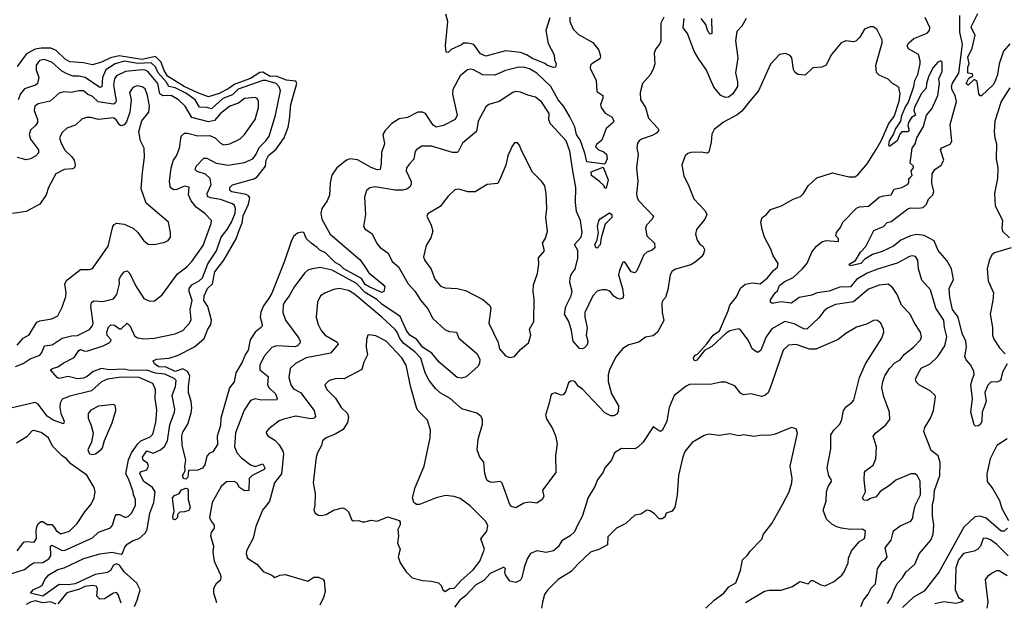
# Model space of a CAD drawing. Extents: x 1690054 to 1842981, y 782881 to 914114.
# Tile 640 of 656: x 1789832 to 1796366, y 900263 to 904128. Entities that reach past the tile are written whole.
import ezdxf

# ---------------------------------------------------------------- set-up
doc = ezdxf.new("R2010")
doc.units = 0

msp = doc.modelspace()

# ---------------------------------------------------------------- linework, layer by layer
at = {"layer": '0CON10XD'}
for points in [[(1793350.4, 904139.6), (1793323.6, 904055), (1793339.2, 903969.2), (1793378, 903895), (1793381.7, 903861.7), (1793392.5, 903835), (1793388.3, 903811.7), (1793375, 903810), (1793335, 903824.3), (1793317, 903837), (1793235, 903869.7), (1793194.5, 903894.5), (1793155, 903910.7), (1793055, 903920.4), (1792924.7, 903884.7), (1792890.1, 903900.1), (1792845, 903964), (1792805, 903972.5), (1792778.3, 903971.7), (1792765, 903960), (1792695, 903930), (1792675, 903910), (1792661.7, 903911.7), (1792657.5, 903955), (1792672.5, 904115), (1792660, 904165)], [(1796385.6, 901845), (1796355.6, 901795), (1796340, 901735), (1796315.8, 901724.2), (1796280, 901725), (1796257, 901703), (1796236.9, 901655), (1796245.8, 901595), (1796219.2, 901525), (1796216.5, 901465), (1796208.1, 901445), (1796195, 901434.4), (1796175, 901430.8), (1796165, 901440), (1796144.7, 901525), (1796154.7, 901615), (1796143.8, 901705), (1796154.1, 901745.9), (1796165.5, 901775), (1796164.5, 901795), (1796145, 901836.9), (1796112.2, 901872.2), (1796104.6, 901894.6), (1796115.3, 901955), (1796110.2, 901995), (1796085.8, 902045.8), (1796058.9, 902155), (1796022.9, 902205), (1796003.7, 902285), (1796000.1, 902345), (1796028.7, 902405), (1796016.2, 902475), (1795985, 902529.8), (1795926.3, 902596.3), (1795900.1, 902660.1), (1795835, 902695.3), (1795785, 902703.1), (1795744.6, 902694.6), (1795680.5, 902665), (1795631.4, 902625), (1795555, 902589.6), (1795490.5, 902569.5), (1795441.2, 902538.8), (1795415, 902510), (1795345, 902494.3), (1795339.3, 902499.3), (1795336.7, 902505), (1795379.1, 902530.9), (1795411.9, 902585), (1795447.2, 902622.8), (1795501.4, 902728.6), (1795563.6, 902756.4), (1795588.6, 902781.4), (1795615, 902788.2), (1795725, 902872.1), (1795745, 902879.2), (1795795, 902877.2), (1795827.2, 902882.8), (1795849, 902905), (1795863.5, 902936.5), (1795892.9, 902965), (1795898.1, 902988.1), (1795885.8, 903044.2), (1795888.1, 903105), (1795905, 903134.2), (1795947.8, 903162.2), (1795965.6, 903195), (1795943.5, 903265), (1795952.4, 903277.6), (1796007, 903303), (1796017.6, 903322.4), (1796007.6, 903432.4), (1796048, 903585), (1796041.1, 903625), (1796019.7, 903659.7), (1796016.6, 903685), (1796023.1, 903706.9), (1796065, 903772.7), (1796089.5, 903965), (1796071.1, 904045), (1796071.3, 904155)], [(1796403, 903967), (1796361.1, 903918.9), (1796331.1, 903835), (1796322, 903765), (1796305, 903720), (1796292.5, 903695), (1796215, 903622.5), (1796205, 903622.5), (1796197.5, 903635), (1796185, 903717.5), (1796165, 903730), (1796127, 903693), (1796114.1, 903704.1), (1796130.7, 903739.3), (1796157.5, 903755), (1796155, 903767.5), (1796125, 903772.5), (1796125, 903812.5), (1796133.3, 903835), (1796125, 903880), (1796152, 903938), (1796172.9, 904025), (1796146.9, 904075), (1796148.1, 904085), (1796191.5, 904168.5)], [(1793483.2, 904145), (1793483.1, 904115), (1793505.7, 904065.7), (1793539.5, 904029.5), (1793635.4, 903975.4), (1793674.5, 903925), (1793685.6, 903885), (1793682.4, 903867.6), (1793630, 903835), (1793620.8, 903825), (1793618.6, 903805), (1793658.5, 903725), (1793661.7, 903651.7), (1793702.5, 903625), (1793701.4, 903605), (1793685.5, 903565), (1793690.9, 903545), (1793717.9, 903507.9), (1793765, 903480), (1793775.7, 903455), (1793771.2, 903445), (1793723.7, 903406.3), (1793695, 903327.5), (1793660.7, 903299.3), (1793652.5, 903285), (1793673.9, 903263.9), (1793705, 903253.3), (1793725.7, 903235), (1793730, 903205), (1793715, 903170), (1793595, 903183.8), (1793582.6, 903242.6), (1793551.1, 903331.1), (1793539, 903349), (1793526.9, 903365), (1793515.9, 903415.9), (1793482.9, 903482.9), (1793442.3, 903552.3), (1793405, 903596.4), (1793355.8, 903685), (1793265, 903773.2), (1793215, 903802.4), (1793185, 903811.6), (1793145, 903812.2), (1793055, 903789.6), (1792985, 903759.3), (1792905, 903761.6), (1792844.4, 903795), (1792825, 903799.5), (1792805, 903795.3), (1792755, 903754.2), (1792705.6, 903665), (1792704, 903634), (1792735.9, 903495), (1792722.5, 903465), (1792644.1, 903425.9), (1792595, 903414), (1792575, 903428), (1792525, 903505.7), (1792505, 903514.8), (1792475, 903514.3), (1792405, 903478.5), (1792351.1, 903468.9), (1792301.4, 903438.6), (1792257.6, 903392.4), (1792242.9, 903365), (1792252.2, 903305), (1792233.7, 903246.3), (1792232.1, 903175), (1792223.8, 903135), (1792205, 903132.1), (1792165, 903146.5), (1792075, 903198.2), (1792025.5, 903204.5), (1792000, 903195), (1791935.8, 903145), (1791904.5, 903095.5), (1791892.5, 903045), (1791887.3, 902962.7), (1791872.3, 902925), (1791837.8, 902875), (1791831.1, 902845), (1791836.9, 902805), (1791893.3, 902705), (1792090.8, 902535), (1792129.7, 902480.3), (1792148.8, 902448.8), (1792245, 902371.9), (1792256.1, 902355), (1792248.2, 902325), (1792235, 902317.7), (1792150.9, 902355), (1792125, 902371.9), (1792100.9, 902410.9), (1791984.3, 902475), (1791959.1, 902499.1), (1791925, 902517.1), (1791861.5, 902581.5), (1791825, 902598.2), (1791807.3, 902617.3), (1791765.8, 902645), (1791734.7, 902675), (1791718.8, 902715), (1791705, 902718.2), (1791675, 902712.1), (1791650.2, 902689.8), (1791633.2, 902656.8), (1791589.6, 902525), (1791504.4, 902314.4), (1791484.1, 902275), (1791450.1, 902229.9), (1791431.9, 902188.1), (1791428.5, 902155), (1791441.4, 902105), (1791440.8, 902095), (1791427.7, 902082.3), (1791394, 902056), (1791361.8, 902005), (1791349.4, 901935), (1791330.3, 901909.7), (1791307.7, 901855), (1791267.1, 901785), (1791255.8, 901725), (1791225.3, 901684.7), (1791167.3, 901485), (1791164.6, 901435), (1791143.5, 901365), (1791145, 901310), (1791115, 901261.2), (1791089.3, 901250.7), (1791075, 901232.5), (1791060, 901175), (1791045, 901153.3), (1791015, 901140), (1790951.7, 901138.3), (1790947, 901093), (1790935, 901080), (1790920, 901085), (1790913.6, 901103.6), (1790930, 901135), (1790927.5, 901165), (1790933.8, 901205), (1790911.4, 901305), (1790907.3, 901365), (1790915, 901391.9), (1790948.4, 901445), (1790970.2, 901519.8), (1790973.9, 901553.9), (1790969.1, 901595), (1790952.8, 901655), (1790951.4, 901695), (1790961.6, 901765), (1790946.8, 901795), (1790915, 901811.1), (1790865, 901794), (1790805, 901823), (1790755.5, 901825.5), (1790726.2, 901845), (1790717.5, 901865), (1790740, 901875), (1790825, 901881.4), (1790878.9, 901901.1), (1790991.5, 901958.5), (1791056.6, 902013.4), (1791080.8, 902075), (1791100, 902105), (1791105.5, 902135), (1791080, 902225), (1791054.5, 902265), (1791055.7, 902295), (1791079.6, 902345), (1791111.7, 902375), (1791126.3, 902455), (1791187.8, 902532.2), (1791268.9, 902675), (1791286.2, 902723.8), (1791308.9, 902781.1), (1791316.2, 902826.2), (1791350.4, 902905), (1791358.4, 902945), (1791350.3, 902960.3), (1791335, 902968.8), (1791240, 902985), (1791227.1, 902995), (1791226, 903015), (1791245, 903031.4), (1791385, 903071.2), (1791407.5, 903085), (1791463.9, 903156.1), (1791468.8, 903195), (1791482.9, 903227.1), (1791535, 903268.8), (1791586.7, 903343.3), (1791613.3, 903415), (1791623.8, 903465), (1791631.5, 903565), (1791671.8, 903705), (1791665, 903720), (1791603.4, 903726.6), (1791535, 903752.2), (1791495, 903751.7), (1791445, 903780.6), (1791425, 903777.3), (1791365, 903737.6), (1791260.1, 903699.9), (1791215, 903668.1), (1791155, 903637.8), (1791085, 903616.7), (1791015, 903641.8), (1790924.8, 903684.8), (1790813.7, 903753.7), (1790787.8, 903795), (1790770.9, 903845), (1790733.5, 903883.5), (1790643.9, 903863.9), (1790492.9, 903887.1), (1790435, 903874.3), (1790375, 903845.7), (1790315, 903829.1), (1790255, 903842.1), (1790165, 903847.8), (1790133.1, 903865), (1790075, 903923.4), (1790038.8, 903938.8), (1789975, 903939.4), (1789935, 903932), (1789877.8, 903902.2), (1789815, 903817.9)], [(1794106.7, 904145), (1794086.5, 904105), (1794086.5, 903985), (1794078.6, 903965), (1794053.8, 903935), (1794043.3, 903905), (1794046.2, 903835), (1794038.8, 903805), (1794018, 903765), (1793966, 903705), (1793948.8, 903645), (1793951.2, 903595), (1793986, 903545), (1794004.3, 903475), (1794067.8, 903407.8), (1794072.9, 903395), (1794058.1, 903375), (1794029.6, 903360.4), (1793958, 903335), (1793942, 903325), (1793932.1, 903307.9), (1793928.1, 903275), (1793937.3, 903235), (1793924.4, 903145), (1793934.4, 903055), (1793925.6, 902975.6), (1793930, 902945), (1793940, 902925), (1794038.6, 902825), (1794028.6, 902805), (1793990.8, 902765), (1793984.2, 902745), (1793994, 902695), (1794043.8, 902645), (1794046.2, 902615), (1794030.1, 902599.9), (1793995, 902586.4), (1793975, 902567.8), (1793928.1, 902461.9), (1793915, 902448.6), (1793889.2, 902455), (1793855, 902511.2), (1793845, 902522.5), (1793835, 902520), (1793811.9, 902465), (1793806.5, 902435), (1793833.1, 902345), (1793840, 902295), (1793835, 902281.2), (1793815, 902274.2), (1793795, 902280.6), (1793775, 902294.4), (1793747.6, 902327.6), (1793725, 902335.3), (1793694.7, 902335.3), (1793665, 902326.7), (1793634.7, 902295.3), (1793582.1, 902185), (1793581.9, 902155), (1793597.3, 902082.7), (1793590.7, 902035), (1793603.3, 901995), (1793598.9, 901971.1), (1793580, 901950), (1793565, 901943.3), (1793547.3, 901947.3), (1793504.5, 901994.5), (1793494.3, 902065), (1793475.7, 902125), (1793448.1, 902175), (1793455.5, 902224.5), (1793491.1, 902295), (1793498.8, 902325), (1793482.1, 902385), (1793484.7, 902415.3), (1793492.8, 902437.2), (1793517.8, 902472.2), (1793536.2, 902545), (1793536.5, 902596.5), (1793515, 902636.7), (1793558.9, 902685), (1793565.7, 902715), (1793554.7, 902795), (1793527.7, 902855), (1793521.1, 902915), (1793522.3, 903015), (1793502.8, 903125), (1793484, 903255), (1793458.2, 903325), (1793355, 903436.2), (1793343.1, 903463.1), (1793345, 903506.2), (1793295, 903583.3), (1793255, 903614.6), (1793205, 903626.4), (1793155, 903646.7), (1793125, 903650.5), (1793105, 903643.6), (1793015, 903584.6), (1792946.2, 903565), (1792925, 903549.2), (1792875.4, 903454.6), (1792863.3, 903385), (1792770.8, 903309.2), (1792745, 903256), (1792735, 903247.1), (1792705, 903246), (1792565, 903289.5), (1792500.9, 903289.1), (1792464.2, 903265), (1792454.4, 903245), (1792448, 903202), (1792418.6, 903171.4), (1792399.4, 903145), (1792397.8, 903125), (1792429.4, 903055), (1792430, 903035), (1792421.7, 903018.3), (1792405, 903005.5), (1792375, 902996.6), (1792325, 902997.5), (1792192, 903018), (1792155, 903011.9), (1792134, 902995), (1792120.3, 902949.7), (1792126.7, 902835), (1792114.4, 902755), (1792125, 902738.6), (1792168.6, 902708.6), (1792205, 902641.4), (1792225, 902616.9), (1792278.2, 902578.2), (1792304.7, 902524.7), (1792345, 902488.6), (1792409.6, 902375), (1792455, 902327.5), (1792494.8, 902264.8), (1792540.1, 902210.1), (1792574.9, 902144.9), (1792655, 902071.3), (1792685, 902060), (1792730, 902055), (1792745.6, 902015), (1792865, 901912.5), (1792886.5, 901875), (1792883.1, 901846.9), (1792872.4, 901827.6), (1792795, 901758.9), (1792765, 901749.1), (1792735, 901753.9), (1792615, 901855.5), (1792566.4, 901915), (1792505.2, 901955), (1792466.9, 902006.9), (1792420.3, 902035), (1792398.5, 902065), (1792357.9, 902157.9), (1792235, 902240), (1792202.1, 902272.1), (1792125, 902318.2), (1792067.6, 902377.6), (1791905, 902465.6), (1791826.8, 902483.2), (1791774.2, 902474.2), (1791745, 902465.6), (1791725, 902447.5), (1791655, 902356.9), (1791621.5, 902295), (1791588.5, 902255), (1791581.5, 902235), (1791577.5, 902185), (1791595.4, 902135), (1791683.6, 902015), (1791694.3, 901995), (1791692.9, 901985), (1791675.5, 901965), (1791661.4, 901958.6), (1791535.4, 901964.6), (1791506.1, 901953.9), (1791455, 901895.7), (1791425.5, 901835), (1791425.6, 901805), (1791480.5, 901760.5), (1791477.1, 901705), (1791488.2, 901685), (1791529.5, 901645), (1791541.4, 901615), (1791538, 901605), (1791434.2, 901604.2), (1791395, 901612.2), (1791365, 901602.2), (1791322.4, 901537.6), (1791265, 901386.7), (1791257.9, 901295), (1791275, 901253.3), (1791305, 901220.8), (1791363.3, 901175), (1791395, 901164.6), (1791445, 901181.2), (1791458, 901155), (1791455, 901144.6), (1791375.7, 901104.3), (1791354.4, 901085), (1791353.8, 901005), (1791325, 901002.1), (1791290.8, 901025), (1791275, 901053.1), (1791255, 901064.5), (1791205, 901063.1), (1791168.3, 901031.7), (1791109.4, 900925), (1791092.5, 900825), (1791101.9, 900801.9), (1791123.8, 900775), (1791123.8, 900755), (1791104, 900725), (1791099.2, 900705), (1791118, 900635), (1791114.2, 900595), (1791122.9, 900535), (1791165.7, 900445), (1791167.5, 900425), (1791161.7, 900408.3), (1791136, 900385), (1791118.8, 900355), (1791118, 900325), (1791137.3, 900262.7)], [(1794535, 903612.8), (1794515, 903612.2), (1794485.6, 903625), (1794439.6, 903679.6), (1794386.9, 903796.9), (1794338, 903865), (1794308.8, 903918.8), (1794264.4, 904035), (1794235, 904073.8), (1794242.5, 904135)], [(1794423.3, 904135), (1794425, 904036), (1794415, 904031.8), (1794405, 904039.6), (1794394.5, 904064.5), (1794386.5, 904096.5), (1794353.8, 904135)], [(1794654, 904135), (1794624.5, 904085.5), (1794591.1, 904048.9), (1794582.6, 903987.4), (1794598.8, 903875), (1794581.5, 903775), (1794596.1, 903716.1), (1794595.9, 903685), (1794564.8, 903635.2), (1794535, 903612.8)], [(1795590.4, 900255), (1795615, 900293.1), (1795635, 900346), (1795655, 900388.8), (1795687.6, 900422.4), (1795714.3, 900465), (1795772.7, 900515), (1795801.4, 900585), (1795879.6, 900675), (1795893.2, 900715), (1795898.7, 900775), (1795889.8, 900835), (1795890, 900915), (1795899.5, 900945), (1795903.9, 901005), (1795938.4, 901105), (1795940.7, 901190.7), (1795927.1, 901235), (1795880.6, 901270.6), (1795832.9, 901397.1), (1795838, 901422), (1795876.9, 901485), (1795896.2, 901535), (1795910, 901625), (1795907.5, 901635), (1795875, 901666.2), (1795802.4, 901702.4), (1795780.8, 901725), (1795775.7, 901745), (1795803.1, 901796.9), (1795814.6, 901815.4), (1795875.2, 901844.8), (1795926, 901894), (1795971.1, 901965), (1795985.4, 902025), (1795969.6, 902085), (1795964.6, 902135), (1795911.3, 902215), (1795875.8, 902335.8), (1795818.9, 902398.9), (1795797.1, 902475), (1795792.6, 902532.6), (1795776.2, 902556.2), (1795755, 902560.9), (1795736.8, 902556.8), (1795655, 902511.8), (1795525, 902473.8), (1795455, 902446.2), (1795386.2, 902405), (1795345, 902354.7), (1795275, 902354.3), (1795205, 902326.2), (1795125, 902315.9), (1795089.5, 902300.5), (1795005, 902285.4), (1794955, 902248.1), (1794885, 902256.9), (1794825, 902246), (1794814.2, 902255), (1794815, 902270), (1794845, 902316.9), (1794860.8, 902329.2), (1794875, 902365.3), (1794905, 902388.8), (1794965, 902417.3), (1795027.3, 902475), (1795057.6, 902512.4), (1795089.7, 902585), (1795119.5, 902625), (1795155, 902653.2), (1795185, 902662.3), (1795265, 902657.1), (1795266.8, 902675), (1795248.1, 902695), (1795252.9, 902715), (1795280, 902750), (1795295.6, 902785), (1795385, 902878.4), (1795405, 902887.3), (1795465, 902891.1), (1795535, 902949.4), (1795565, 902960), (1795615, 902965.3), (1795635.8, 903004.3), (1795685, 903014.7), (1795724.5, 903035.5), (1795732.9, 903045), (1795733.2, 903075), (1795741.2, 903081.2), (1795754.7, 903095), (1795749, 903125), (1795763.3, 903145), (1795763.5, 903155), (1795742.3, 903175), (1795755.6, 903274.4), (1795774, 903305), (1795786.2, 903345), (1795830.2, 903419.8), (1795850.6, 903495), (1795884.5, 903535.5), (1795924.8, 903625), (1795935.2, 903705), (1795931.2, 903735), (1795953.2, 903785), (1795954, 903845), (1795945, 903855.8), (1795925, 903845.8), (1795895, 903809.5), (1795866.1, 903755), (1795850, 903705), (1795847.3, 903672.7), (1795815, 903636.2), (1795770, 903545), (1795766.3, 903525), (1795776.5, 903493.5), (1795750.9, 903479.1), (1795731.1, 903445), (1795725.8, 903425), (1795735, 903392.5), (1795725, 903384.2), (1795685, 903382.7), (1795672.4, 903367.6), (1795655, 903323.3), (1795605, 903286.2), (1795599.2, 903295), (1795605, 903324), (1795630, 903365), (1795645, 903402.5), (1795679.6, 903455), (1795685, 903492.5), (1795707.2, 903545), (1795730.1, 903579.9), (1795766.8, 903685), (1795773.4, 903725), (1795792, 903765), (1795807.3, 903835), (1795808.6, 903855), (1795797.1, 903897.1), (1795731.4, 903935), (1795720.5, 903955), (1795732.5, 903975), (1795765, 904002.1), (1795855, 904038.7), (1795868.6, 904055), (1795871.4, 904075), (1795841.9, 904141.9)], [(1795414.5, 900235.5), (1795432.2, 900277.8), (1795463.3, 900316.7), (1795483.5, 900356.5), (1795510.4, 900385), (1795525.3, 900485), (1795555, 900532.9), (1795575, 900545.8), (1795588.6, 900565), (1795574.6, 900625), (1795614.7, 900675.3), (1795631.8, 900738.2), (1795675, 900769.5), (1795745, 900801.5), (1795759.8, 900820.2), (1795762.4, 900845), (1795775, 900904.2), (1795809.8, 900975), (1795806.7, 901066.7), (1795790.9, 901100.9), (1795775, 901115.6), (1795745, 901116), (1795646.2, 901073.8), (1795605, 901037.6), (1795541.7, 900998.3), (1795515, 900963.5), (1795478.2, 900951.8), (1795455, 900937.3), (1795435, 900940.6), (1795425.6, 900955), (1795445.6, 900995), (1795435.5, 901075), (1795439.2, 901125), (1795445, 901136), (1795495, 901172.5), (1795514.4, 901215), (1795518.6, 901295), (1795496, 901365), (1795512, 901385), (1795580.5, 901439.5), (1795605.6, 901475), (1795603.6, 901525), (1795567.2, 901625), (1795554.1, 901685), (1795560, 901725), (1795574.2, 901765), (1795605, 901814.6), (1795638.9, 901851.1), (1795675, 901872.3), (1795702.6, 901907.4), (1795764.4, 901955), (1795809.2, 902005), (1795816.9, 902025), (1795810, 902055), (1795768.2, 902118.2), (1795741.9, 902175), (1795684.4, 902235), (1795655.5, 902305), (1795625, 902352), (1795595, 902373.1), (1795535, 902366.4), (1795465, 902341.1), (1795365, 902255.3), (1795245, 902237.6), (1795192.9, 902215), (1795169.5, 902195), (1795135, 902148.9), (1795055, 902075.5), (1795035, 902077.5), (1794970.9, 902110.9), (1794910, 902125), (1794823.5, 902076.5), (1794786.3, 902023.7), (1794749.4, 901935), (1794735, 901922), (1794725, 901921.4), (1794693.1, 901945), (1794669.4, 901999.4), (1794613, 902073), (1794605, 902076.2), (1794545, 902062.7), (1794521.3, 902048.7), (1794425, 901959.4), (1794377, 901933), (1794325, 901870), (1794312.5, 901865), (1794305, 901872.5), (1794304.4, 901884.4), (1794315, 901902.5), (1794330.3, 901909.7), (1794392.9, 901977.1), (1794434.6, 902035), (1794475.3, 902064.7), (1794533.9, 902196.1), (1794543.8, 902235), (1794589.7, 902290.3), (1794615, 902346.2), (1794647.3, 902372.7), (1794695, 902381.4), (1794745, 902375.6), (1794795, 902415.3), (1794835.1, 902464.9), (1794860.8, 902485), (1794865, 902511.2), (1794831.5, 902561.5), (1794816.7, 902605), (1794775.6, 902685), (1794759.4, 902735), (1794750.6, 902785), (1794760, 902815), (1794786.7, 902833.3), (1794815, 902869.2), (1794887.6, 902892.4), (1794965, 902938), (1795013.3, 902955), (1795033.8, 902975), (1795063.6, 903026.4), (1795121.1, 903078.9), (1795225, 903112.5), (1795335, 903085.8), (1795375, 903085.5), (1795395, 903098.2), (1795455, 903171.6), (1795515, 903266.2), (1795549.4, 903325), (1795600.3, 903439.7), (1795635, 903485.8), (1795668.1, 903588.1), (1795675.5, 903635), (1795668.8, 903665), (1795668.8, 903675), (1795660, 903685), (1795625, 903704), (1795595, 903734), (1795535, 903760), (1795518.3, 903778.3), (1795512.5, 903825), (1795555.7, 903975), (1795555.7, 903995), (1795520.8, 904065), (1795495, 904080.8), (1795475, 904080.8), (1795439.2, 904065), (1795408.3, 904011.7), (1795381.2, 903985), (1795365, 903981.1), (1795315, 903987.3), (1795284.4, 903975), (1795216.2, 903895), (1795182.9, 903825), (1795155, 903813.8), (1795095, 903807.5), (1795045, 903760), (1794995, 903763.8), (1794975, 903780), (1794967.1, 903797.1), (1794955.8, 903875), (1794945, 903890), (1794915, 903903.8), (1794875, 903896.2), (1794815, 903833.3), (1794735.3, 903654.7), (1794675.9, 903584.1), (1794625, 903521.9), (1794594.1, 903495.9), (1794502.2, 903447.8), (1794439.7, 903400.3), (1794425, 903367.5), (1794421.5, 903315), (1794405, 903248), (1794395, 903242.9), (1794355, 903248.1), (1794285, 903245.6), (1794265, 903239.2), (1794248, 903225), (1794226, 903165), (1794239.5, 903089.5), (1794268.8, 903035), (1794305, 902940), (1794380.3, 902860.3), (1794392.5, 902835), (1794378.6, 902805), (1794324.5, 902735.5), (1794315.8, 902705), (1794327.1, 902665), (1794345, 902639.2), (1794366.2, 902625), (1794375.7, 902604.3), (1794369.2, 902575), (1794355.8, 902555), (1794315, 902519.2), (1794285, 902500.6), (1794185, 902472.9), (1794161.1, 902458.9), (1794148.1, 902435), (1794133.1, 902335), (1794118, 902285), (1794097.7, 902262.3), (1794094.1, 902245.9), (1794096.4, 902185), (1794106.8, 902133.2), (1794065.6, 902055), (1794035, 902030.8), (1793985, 902020.8), (1793940.3, 901989.7), (1793875, 901970), (1793835, 901947.1), (1793788.5, 901891.5), (1793746.2, 901805), (1793738.1, 901771.9), (1793738.3, 901728.3), (1793759.6, 901645), (1793805, 901566), (1793803.1, 901526.9), (1793795, 901511.1), (1793775, 901500.5), (1793755, 901500), (1793715, 901520), (1793565, 901679.6), (1793540, 901695), (1793518.6, 901725), (1793505, 901732.5), (1793489.7, 901730.3), (1793475, 901718.8), (1793455, 901660), (1793439.7, 901640.3), (1793425, 901638), (1793385, 901652.5), (1793364.1, 901645.9), (1793355.9, 901634.1), (1793348.1, 901591.9), (1793321.4, 901505), (1793331.1, 901475), (1793368.5, 901415), (1793387.2, 901367.2), (1793398.1, 901315), (1793388.9, 901235), (1793391.1, 901125), (1793302.6, 901007.4), (1793311.1, 900965), (1793299.6, 900945), (1793265, 900921.1), (1793215, 900927.1), (1793178.5, 900921.5), (1793125, 900888.8), (1793095, 900898.8), (1793085, 900911.2), (1793035, 901053.8), (1793023.9, 901063.9), (1792965, 901058.8), (1792945, 901063.8), (1792935, 901070), (1792927, 901087), (1792918.3, 901118.3), (1792911.9, 901191.9), (1792885, 901226.7), (1792868.9, 901275), (1792874.5, 901345.5), (1792903.5, 901445), (1792903.1, 901473.1), (1792894.2, 901495), (1792865, 901518.2), (1792766.3, 901546.3), (1792688.9, 901615), (1792622.9, 901652.9), (1792590.9, 901680.9), (1792549.3, 901735), (1792521.9, 901785), (1792493.2, 901883.2), (1792454.7, 901925), (1792380.7, 901980.7), (1792354, 902014), (1792338, 902055), (1792323.5, 902073.5), (1792235.9, 902155), (1792055, 902306.2), (1792015, 902330.4), (1791955, 902344), (1791915, 902337.8), (1791856.6, 902313.4), (1791829.2, 902295), (1791809.4, 902255), (1791800, 902155), (1791812.2, 902105), (1791833.6, 902065), (1791858.5, 902035), (1791939.6, 901989.6), (1791945.5, 901975), (1791935, 901961.5), (1791894.4, 901915.6), (1791734.3, 901885), (1791662.1, 901847.9), (1791626.9, 901813.1), (1791618.8, 901755), (1791632, 901705), (1791650, 901680), (1791695, 901654.3), (1791785.5, 901535), (1791795.6, 901495), (1791785.9, 901484.1), (1791765, 901480.9), (1791665, 901498.2), (1791585, 901478.9), (1791554, 901466), (1791485, 901414), (1791469.2, 901395), (1791467.5, 901385), (1791477.9, 901367.9), (1791525, 901339.4), (1791555, 901307.1), (1791579.1, 901265), (1791582.1, 901245), (1791569.2, 901115), (1791523.5, 901055), (1791490.5, 900935), (1791471.5, 900908.5), (1791443.1, 900875), (1791398.6, 900765), (1791380.9, 900689.1), (1791338.1, 900605), (1791335.8, 900585), (1791344, 900555), (1791406.2, 900515), (1791447.4, 900467.4), (1791505, 900442.5), (1791525, 900427.1), (1791557.6, 900442.4), (1791595, 900446.9), (1791745, 900403.1), (1791785, 900430), (1791815, 900428.8), (1791845, 900416.2), (1791853.8, 900405), (1791860, 900335), (1791848.6, 900295), (1791823.3, 900245)], [(1790995.9, 903595), (1790935, 903641.2), (1790865, 903674.9), (1790821.6, 903685), (1790804.9, 903715), (1790751.5, 903775), (1790734.5, 903815), (1790705, 903841.3), (1790616, 903836), (1790525, 903852.1), (1790465, 903833.8), (1790405, 903794.7), (1790382.7, 903745), (1790377.2, 903682.8), (1790365, 903677.5), (1790267.8, 903745), (1790225, 903754), (1790185, 903752.1), (1790140.8, 903770.8), (1790109.3, 903789.3), (1790045.5, 903845.5), (1789995, 903863.2), (1789963.7, 903856.3), (1789941.1, 903825), (1789941.4, 903795), (1789959.3, 903745), (1789951.1, 903705), (1789937.1, 903692.9), (1789865, 903668.9), (1789837.6, 903635), (1789822.8, 903595)], [(1789805, 901826.7), (1789855, 901847.3), (1789902.6, 901877.4), (1789965, 901902.1), (1789979.6, 901920.4), (1789996, 901964), (1790048.1, 901971.9), (1790114.2, 902015.8), (1790175, 902031.6), (1790216.4, 902033.6), (1790296.5, 902073.5), (1790313.1, 902095), (1790318.9, 902115), (1790304, 902225), (1790308.5, 902251.5), (1790325, 902262.2), (1790385, 902257.5), (1790454.6, 902275.4), (1790476.4, 902305), (1790495.3, 902375.3), (1790491.8, 902405), (1790500.9, 902425), (1790525, 902454.2), (1790545, 902462.5), (1790563.1, 902445), (1790600, 902365), (1790655, 902279.2), (1790695, 902260), (1790727.7, 902262.3), (1790778.3, 902301.7), (1790878.8, 902441.2), (1790942.1, 902487.9), (1790975, 902524.4), (1791050.1, 902629.9), (1791103.1, 902775), (1791104.2, 902795), (1791061.3, 902841.3), (1791004.3, 902884.3), (1790970, 902925), (1790952.9, 902965), (1790956.7, 903016.7), (1790925, 903023.6), (1790875, 903002.2), (1790855, 902999.6), (1790832.4, 903012.4), (1790826.7, 903055), (1790836.6, 903145), (1790853.8, 903195), (1790873.8, 903225), (1790893.8, 903275), (1790903.6, 903355), (1790925, 903374.4), (1790945, 903375.5), (1791015, 903357.1), (1791095, 903360), (1791132.4, 903342.4), (1791165, 903309.2), (1791185, 903298.6), (1791226.7, 903305), (1791295, 903338.1), (1791325, 903365.8), (1791394.6, 903465.4), (1791417.5, 903545), (1791418.1, 903585), (1791408, 903605), (1791395, 903610.6), (1791325, 903604), (1791285, 903573.8), (1791227, 903553), (1791165, 903505.7), (1791125, 903459), (1791085, 903450), (1790975, 903478.4), (1790929.3, 903555), (1790885.4, 903595), (1790837.1, 903625), (1790782.4, 903622.4), (1790763, 903635), (1790750, 903705), (1790683.4, 903783.4), (1790665, 903793.1), (1790645, 903794.8), (1790535, 903784), (1790475, 903754.7), (1790462.5, 903735), (1790454.1, 903695.9), (1790472.8, 903587.2), (1790466.8, 903573.2), (1790455, 903566.9), (1790352.2, 903582.2), (1790315, 903618.2), (1790282.9, 903632.9), (1790255, 903655.3), (1790225, 903656.8), (1790175, 903643.9), (1790125, 903649.5), (1790095, 903641.1), (1790035, 903586.2), (1789955, 903570.5), (1789933.5, 903555), (1789928.8, 903525), (1789949.6, 903465), (1789950, 903445), (1789937.1, 903425), (1789903.6, 903395), (1789896.2, 903365), (1789904.6, 903335), (1789957.3, 903265), (1789956.5, 903245), (1789939.4, 903225), (1789905, 903204.7), (1789875, 903198.2), (1789852, 903205), (1789815, 903212.9)], [(1790593.5, 900235), (1790611.8, 900278.2), (1790630.8, 900345), (1790609.7, 900389.7), (1790525, 900465.8), (1790495, 900509.1), (1790475, 900518.2), (1790455, 900510), (1790435.3, 900474.7), (1790415, 900459.7), (1790332.3, 900447.7), (1790200.5, 900385), (1790155, 900378.1), (1790095, 900381.2), (1789986.9, 900303.1), (1789903.1, 900323.1), (1789921.4, 900345), (1789981.4, 900375), (1789998.7, 900415), (1790025.4, 900445), (1790085, 900479.7), (1790128.3, 900491.7), (1790257.4, 900552.6), (1790365, 900583.8), (1790445, 900594.7), (1790505, 900583.2), (1790515, 900590), (1790530.3, 900629.7), (1790545, 900649.2), (1790585, 900672.3), (1790625, 900686.2), (1790665, 900722), (1790678.9, 900745), (1790696, 900854), (1790721.6, 900925), (1790731.8, 900995), (1790713.1, 901025), (1790655, 901064.7), (1790628.7, 901115), (1790635, 901128.8), (1790675, 901141.2), (1790687.1, 901165), (1790681.3, 901185), (1790651.2, 901205), (1790646.7, 901225), (1790675, 901268.4), (1790717.7, 901252.3), (1790766.2, 901273.8), (1790794.3, 901295.7), (1790813.2, 901335), (1790829.7, 901440.3), (1790859.7, 901525), (1790861.9, 901545), (1790844.3, 901634.3), (1790865.8, 901695), (1790869.7, 901735), (1790858.1, 901748.1), (1790795, 901775.3), (1790732.9, 901782.9), (1790675, 901802.3), (1790565, 901801.4), (1790525, 901809), (1790425, 901805.9), (1790375, 901814.5), (1790318.9, 901795), (1790279.7, 901760.3), (1790255, 901750.1), (1790215, 901745.9), (1790155, 901760.5), (1790095, 901746.8), (1790080, 901755), (1790036.7, 901805), (1790050, 901815), (1790085, 901824.3), (1790120.4, 901849.6), (1790193, 901887), (1790225, 901934.4), (1790235, 901940), (1790265, 901929.2), (1790285, 901930.3), (1790385.8, 901965), (1790425.7, 901985), (1790437.5, 901995), (1790439.5, 902005), (1790413.8, 902033.8), (1790411.2, 902055), (1790421.7, 902088.3), (1790437, 902103), (1790462.3, 902102.3), (1790495, 902076.9), (1790505, 902076.2), (1790545, 902114.3), (1790565, 902095.6), (1790595, 902030), (1790615, 902017.7), (1790655, 902011.8), (1790725, 902015.4), (1790865, 902044.6), (1790914.1, 902065.9), (1790959.1, 902115), (1790970.2, 902139.8), (1790963.1, 902205), (1790976.7, 902265), (1790956, 902325), (1790958, 902345), (1790975, 902369.6), (1791023.6, 902395), (1791045, 902415.5), (1791080.9, 902509.1), (1791137.4, 902595), (1791170, 902685), (1791210, 902735), (1791238.7, 902785), (1791262.5, 902845), (1791265, 902876), (1791257.3, 902895), (1791245.5, 902905.5), (1791165, 902935.2), (1791099.2, 902945), (1791078.8, 902955), (1791075.9, 902975), (1791101.9, 903035), (1791095.9, 903075), (1791065, 903104), (1791009.4, 903120.6), (1790997.5, 903135), (1791003.1, 903156.9), (1791055, 903210), (1791075, 903208.5), (1791136.1, 903176.1), (1791215, 903161.9), (1791325, 903181.1), (1791378.4, 903205), (1791402.5, 903235), (1791420.5, 903279.5), (1791466.5, 903323.5), (1791487.5, 903355), (1791529.7, 903495), (1791563.2, 903655), (1791555, 903681.9), (1791533.4, 903703.4), (1791465, 903723.6), (1791445, 903723.9), (1791283.1, 903666.9), (1791245, 903628.7), (1791180.4, 903605), (1791105, 903536.3), (1791075, 903546), (1791025, 903546.9), (1790995.9, 903595)], [(1789815, 901968.5), (1789855.1, 902014.9), (1789895, 902036.5), (1789945, 902121.9), (1789965, 902130.5), (1790045, 902143.1), (1790086.3, 902163.7), (1790115, 902220), (1790139.4, 902290.6), (1790141.5, 902315), (1790132.5, 902375), (1790145, 902399.2), (1790235, 902471.4), (1790295, 902470.8), (1790315, 902476.2), (1790365, 902546.2), (1790420, 902625), (1790451.4, 902755), (1790460.3, 902769.7), (1790475, 902778.6), (1790525, 902772.2), (1790585.4, 902745.4), (1790616, 902715), (1790655, 902661.2), (1790685, 902638), (1790725, 902636), (1790795, 902651.9), (1790817, 902663), (1790832.5, 902685), (1790834, 902715), (1790820, 902785), (1790670.7, 902910.7), (1790639.4, 903005), (1790646.9, 903115), (1790661.4, 903215), (1790658.6, 903275), (1790634.2, 903325), (1790624, 903385), (1790643, 903457), (1790689.2, 903515), (1790692.9, 903555), (1790680.5, 903625), (1790665, 903668), (1790645, 903683.1), (1790611.8, 903688.2), (1790582.6, 903677.4), (1790560.9, 903645), (1790571.5, 903595), (1790563.5, 903515), (1790540.7, 903449.3), (1790525, 903429.4), (1790505, 903424.5), (1790495, 903430), (1790473.4, 903463.4), (1790455, 903477.1), (1790355, 903466.5), (1790305, 903478.5), (1790275, 903478.9), (1790245, 903468), (1790202.4, 903427.6), (1790145, 903407.5), (1790112.4, 903377.6), (1790097.1, 903345), (1790104.5, 903315), (1790129.1, 903265), (1790178.7, 903218.7), (1790193.1, 903195), (1790201.5, 903165), (1790195.8, 903145), (1790181.7, 903138.3), (1790126.7, 903135), (1790072, 903105), (1790024.2, 903015), (1790007.5, 902965), (1789965, 902903.8), (1789875, 902854.3), (1789785, 902841.2)], [(1796403.8, 903675), (1796345.2, 903584.8), (1796302.9, 903455), (1796299.1, 903385), (1796303, 903343), (1796315.3, 903304.7), (1796311.9, 903205), (1796324, 903145), (1796320.8, 903075), (1796301.5, 902975), (1796306, 902896), (1796354.4, 902795), (1796348.6, 902745), (1796354.2, 902725), (1796401.1, 902681.1)], [(1793085, 901885.8), (1793115, 901894), (1793155, 901940), (1793208.8, 901985), (1793223.3, 902035), (1793215.7, 902075), (1793244.4, 902125), (1793246.9, 902275), (1793239.4, 902325), (1793241.1, 902368.9), (1793269.2, 902445), (1793277.5, 902505), (1793275, 902547.5), (1793314, 902595), (1793300.6, 902645), (1793321.7, 902678.3), (1793335.6, 902724.4), (1793324.5, 902815), (1793331.2, 902875), (1793326.7, 902975), (1793316, 903025), (1793295, 903056.2), (1793236.3, 903116.3), (1793160, 903265), (1793150, 903295), (1793135, 903310), (1793115, 903310), (1793100.5, 903289.5), (1793070.8, 903225), (1793058.3, 903161.7), (1793022.2, 903077.8), (1793005, 903041.2), (1792935, 903034.2), (1792855, 902985.8), (1792805.6, 902985.6), (1792745.9, 903004.1), (1792720.9, 902999.1), (1792675, 902958), (1792622, 902888), (1792540, 902840), (1792533.3, 902825), (1792562, 902765), (1792573.8, 902725), (1792560.3, 902679.7), (1792529.1, 902630.9), (1792512.2, 902555), (1792520.6, 902530.6), (1792562.4, 902472.4), (1792587.2, 902407.2), (1792625, 902359.2), (1792655, 902348.5), (1792735, 902344.4), (1792791.7, 902331.7), (1792905, 902270.8), (1792952.4, 902232.4), (1792959.4, 902215), (1792944.4, 902114.4), (1793006.7, 901986.7), (1793017.1, 901945), (1793055, 901898), (1793085, 901885.8)], [(1793725, 903010), (1793715, 903010), (1793710, 903025), (1793680, 903055), (1793627.5, 903095), (1793625, 903117.5), (1793705, 903150), (1793737.5, 903065), (1793725, 903010)], [(1793665, 902612.5), (1793655, 902616.2), (1793648.5, 902635), (1793663.3, 902666.7), (1793673.1, 902715), (1793666.7, 902755), (1793675, 902792.5), (1793685, 902806.2), (1793746.7, 902846.7), (1793762.5, 902835), (1793761.2, 902815), (1793718.3, 902771.7), (1793690, 902680), (1793685, 902634.3), (1793665, 902612.5)], [(1796411.2, 902615), (1796300.8, 902580.8), (1796283.1, 902566.9), (1796265, 902529.2), (1796252.3, 902475), (1796258.9, 902395), (1796294.1, 902315), (1796290.5, 902265), (1796272.8, 902175), (1796287.3, 902085), (1796287.9, 902035), (1796297.4, 902007.4), (1796335, 901950.6), (1796372.2, 901912.2)], [(1794648.4, 900261.6), (1794775, 900336.4), (1794805, 900342.9), (1794885, 900342.9), (1794961.1, 900368.9), (1795009.1, 900400.9), (1795063.6, 900386.4), (1795085, 900407.5), (1795095, 900408.8), (1795148.3, 900378.3), (1795175, 900371.4), (1795231.7, 900398.3), (1795288, 900442), (1795304.2, 900465), (1795329.1, 900525), (1795332.9, 900555), (1795351.1, 900605), (1795404.3, 900665.7), (1795435.8, 900685), (1795441.5, 900695), (1795444.1, 900734.1), (1795425, 900749.2), (1795345, 900746.8), (1795285, 900754.4), (1795255, 900762.9), (1795222.4, 900782.4), (1795187.1, 900815), (1795164.3, 900875), (1795183.1, 900935), (1795185.7, 900995), (1795198.3, 901031.7), (1795219.1, 901065), (1795217.6, 901077.6), (1795201.7, 901101.7), (1795189.6, 901155), (1795215, 901280), (1795214.4, 901375), (1795234.2, 901405), (1795275.6, 901445), (1795287.8, 901475), (1795298.1, 901535), (1795318.3, 901561.7), (1795355, 901588), (1795366.6, 901603.4), (1795404.4, 901755), (1795444.5, 901845), (1795554.4, 902015), (1795565.6, 902055), (1795564.2, 902075), (1795546.2, 902115), (1795525, 902132), (1795502.5, 902135), (1795451.7, 902108.3), (1795385, 902087.8), (1795315, 902045.7), (1795264.6, 902005.4), (1795115, 901943.2), (1795072.5, 901942.5), (1794985, 901973.8), (1794935, 901969.4), (1794899.4, 901935), (1794820.5, 901710.5), (1794798.3, 901651.7), (1794776.1, 901633.9), (1794755, 901628.5), (1794685, 901646.2), (1794635, 901638.6), (1794615, 901650.8), (1794578.9, 901698.9), (1794515, 901722.5), (1794485, 901722.9), (1794425, 901709.2), (1794277, 901707), (1794255, 901697.5), (1794176.4, 901635), (1794142.3, 901555), (1794127.3, 901465), (1794098.8, 901405), (1794085, 901396.7), (1794075, 901400), (1794035, 901426.7), (1793968, 901322), (1793935, 901291.2), (1793915, 901281.2), (1793825, 901282.9), (1793779.1, 901255), (1793758.9, 901205), (1793715.7, 901155), (1793704.5, 901125.5), (1793666.2, 901075), (1793649.3, 901030.7), (1793605, 900957.5), (1793565, 900831.2), (1793535, 900780), (1793515, 900730.8), (1793485, 900702.9), (1793428.8, 900671.2), (1793405, 900630), (1793375, 900604.4), (1793325, 900594.5), (1793265, 900604.3), (1793223, 900587), (1793199.4, 900550.6), (1793178.9, 900495), (1793165, 900426.7), (1793155, 900409.2), (1793125, 900394), (1793085, 900404.3), (1793055.6, 900445), (1793051.2, 900465), (1793056.2, 900485), (1793045.6, 900495.6), (1792955, 900453.1), (1792913.2, 900406.8), (1792860.3, 900379.7), (1792791.1, 900305), (1792752.3, 900277.7), (1792718.6, 900231.4)], [(1792655, 900334.4), (1792685, 900354.3), (1792715, 900357.8), (1792724.3, 900365), (1792761.6, 900408.4), (1792842.6, 900477.4), (1792886.2, 900535), (1792915.8, 900615), (1792892, 900685), (1792931.2, 900735), (1792939.5, 900769.5), (1792925, 900800), (1792822.4, 900902.4), (1792755, 900952), (1792715.7, 900965.7), (1792658.8, 900971.2), (1792595, 900957.1), (1792485, 900911.2), (1792465, 900912.5), (1792447.5, 900925), (1792440, 900955), (1792456, 901025), (1792515.7, 901165), (1792555.6, 901355), (1792558.6, 901405), (1792539.3, 901470.7), (1792475.4, 901535.4), (1792464.4, 901555), (1792428.1, 901688.1), (1792397.7, 901835), (1792368.2, 901885), (1792264, 901995), (1792195, 902031.4), (1792151.7, 902038.3), (1792142.5, 902035), (1792134, 902006), (1792131.4, 901955), (1792140, 901905), (1792115, 901856.7), (1792102.4, 901807.6), (1791985, 901746), (1791935, 901747.5), (1791885, 901733.8), (1791856.7, 901705), (1791871.2, 901675), (1791928, 901618), (1791964.6, 901554.6), (1792007.5, 901515), (1792014.3, 901494.3), (1792007.8, 901455), (1791979.8, 901410.2), (1791925, 901378.5), (1791865, 901354.2), (1791842, 901335), (1791835, 901302.5), (1791808, 901255), (1791800, 901225), (1791779.2, 901055), (1791792, 900985), (1791790.8, 900905), (1791784, 900875), (1791793.8, 900855), (1791815, 900841.2), (1791835, 900838), (1791865, 900846.2), (1791915, 900873.8), (1791975, 900890), (1791993, 900883), (1792015, 900862.5), (1792033.2, 900813.2), (1792045, 900802.5), (1792083.9, 900806.1), (1792105, 900796.2), (1792123.6, 900796.4), (1792165, 900808.8), (1792205, 900802), (1792275, 900830), (1792350, 900805), (1792357.5, 900795), (1792357, 900777), (1792342.5, 900745), (1792346.7, 900705), (1792340, 900655), (1792356.7, 900615), (1792343.3, 900565), (1792356.2, 900525), (1792396.2, 900465), (1792435.9, 900425.9), (1792505, 900407.5), (1792565, 900403.8), (1792611.7, 900391.7), (1792630, 900375), (1792640, 900345), (1792655, 900334.4)], [(1789779.4, 900455), (1789865, 900480.5), (1789896.1, 900503.9), (1789925, 900524.6), (1789985, 900528), (1790025, 900550.4), (1790038.2, 900571.8), (1790037.7, 900635), (1790045, 900641.8), (1790115, 900606.5), (1790135, 900609.4), (1790315, 900691.1), (1790355, 900727.5), (1790435, 900757.8), (1790448.7, 900775), (1790465, 900834), (1790475, 900844.4), (1790495, 900844.5), (1790535, 900826.2), (1790555, 900834.5), (1790574.7, 900855.3), (1790600, 900905), (1790600.8, 900945), (1790586.5, 900975), (1790585.4, 900995), (1790557, 901077), (1790536.2, 901115), (1790555, 901208.8), (1790573.5, 901255), (1790615.3, 901314.7), (1790636.8, 901333.2), (1790698.5, 901361.5), (1790715, 901378.1), (1790735.8, 901455), (1790742.7, 901537.3), (1790731.9, 901615), (1790734.5, 901675), (1790716.9, 901715), (1790625, 901754.1), (1790505, 901756.3), (1790415, 901742.6), (1790375, 901724.7), (1790307.8, 901665), (1790165, 901631.1), (1790115, 901611.2), (1790100, 901585), (1790099.2, 901555), (1790104.7, 901514.7), (1790127.9, 901465), (1790124.1, 901445.9), (1790055, 901472), (1790015, 901497.9), (1789955, 901576.4), (1789935, 901588.5), (1789745, 901543.1)], [(1790315, 901242.5), (1790335, 901247.5), (1790373.9, 901276.1), (1790381.7, 901288.3), (1790394.2, 901335.8), (1790446.6, 901453.4), (1790469.2, 901535), (1790468.8, 901565), (1790455.9, 901575.9), (1790355, 901563.1), (1790305, 901537.5), (1790286, 901515), (1790285.7, 901485), (1790307.5, 901435), (1790320, 901385), (1790308.2, 901325), (1790284.7, 901274.7), (1790295, 901247.5), (1790315, 901242.5)], [(1794385, 900223.1), (1794441.7, 900278.3), (1794505, 900323.8), (1794537.5, 900365), (1794585, 900392.5), (1794616.5, 900475), (1794627.8, 900545), (1794662, 900575), (1794678.7, 900601.3), (1794758, 900682), (1794767.5, 900715), (1794824.2, 900785), (1794895, 900911.2), (1794938.6, 900995), (1794956.9, 901055), (1794958.9, 901085), (1794945.7, 901165), (1794993.8, 901385), (1794983.9, 901413.9), (1794955, 901422), (1794845, 901378), (1794805, 901370), (1794755, 901372), (1794705, 901362), (1794635, 901373.3), (1794605, 901366.2), (1794545, 901381.4), (1794475, 901370), (1794405, 901378.6), (1794375, 901369.2), (1794295, 901323.8), (1794246.8, 901263.2), (1794229.8, 901220.2), (1794203.1, 901105), (1794194.4, 900974.4), (1794180, 900895), (1794161.4, 900868.6), (1794123.3, 900855), (1794113, 900827), (1794095, 900817.5), (1794075, 900817.5), (1794045, 900850), (1794015, 900868.8), (1793995, 900873.3), (1793955, 900847.5), (1793915, 900840), (1793855, 900786.2), (1793793.3, 900755), (1793735, 900697.5), (1793733.3, 900645), (1793675, 900613.8), (1793619.4, 900595), (1793535, 900515.8), (1793492.8, 900467.2), (1793405, 900414.3), (1793335.5, 900344.5), (1793315.7, 900314.3), (1793301.1, 900265), (1793294.5, 900225)], [(1789816.6, 900603.4), (1789859.1, 900660.9), (1789875, 900665.3), (1789927.7, 900662.3), (1789943.5, 900686.5), (1789941.2, 900735), (1789946.5, 900765), (1789957.2, 900785), (1789975, 900798.7), (1789985, 900798.9), (1790015, 900780), (1790045, 900778.2), (1790060.6, 900760.6), (1790075, 900739.1), (1790105, 900717.1), (1790162.2, 900735), (1790214.7, 900785.3), (1790265, 900864.2), (1790307.1, 900915), (1790327.1, 900955), (1790333.2, 900996.8), (1790325.4, 901025), (1790276.9, 901106.9), (1790172.1, 901182.1), (1790143.3, 901215), (1790114.3, 901234.3), (1790049.3, 901299.3), (1790024, 901355), (1789975, 901389.2), (1789927, 901403), (1789915, 901400), (1789878.8, 901361.2), (1789810.8, 901319.2)], [(1796385, 901348.4), (1796316.5, 901303.5), (1796272.5, 901215), (1796250, 901115), (1796253.1, 901065), (1796290.6, 901015), (1796335, 900938), (1796350.5, 900885), (1796394.2, 900805)], [(1790865, 900810), (1790850, 900815), (1790847.5, 900835), (1790857.5, 900865), (1790846.7, 900955), (1790859.3, 900970.7), (1790890, 900985), (1790905, 901010), (1790935, 901020), (1790945, 901017.5), (1790950, 901005), (1790950, 900945), (1790963.8, 900895), (1790959.5, 900880.5), (1790955, 900872.5), (1790927, 900863), (1790895, 900860), (1790880, 900845), (1790880, 900825), (1790865, 900810)], [(1796386.7, 900755), (1796365, 900734.8), (1796345, 900735.8), (1796245, 900821.1), (1796205.3, 900834.7), (1796170.3, 900829.7), (1796098, 900762), (1795934.5, 900465), (1795835, 900337.6), (1795763.9, 900296.1), (1795690.7, 900229.3)], [(1796273.6, 900676.4), (1796245, 900688), (1796225, 900686.7), (1796207.1, 900635), (1796190, 900615), (1796165, 900602.5), (1796095, 900586.1), (1796062.1, 900545), (1796045, 900492.5), (1796041.1, 900345), (1796062.7, 900295), (1796094.4, 900275), (1796080.8, 900265), (1796045, 900255.2), (1795965, 900266.7), (1795905, 900252.7)], [(1796391.5, 900571.5), (1796315, 900648.1), (1796273.6, 900676.4)], [(1796385, 900438.6), (1796332.1, 900472.1), (1796315, 900471.1), (1796285, 900455.6), (1796254, 900435), (1796238, 900415), (1796257.8, 900265), (1796251.2, 900225)], [(1790506.3, 900256.4), (1790485.3, 900315.3), (1790475, 900327.8), (1790455, 900323.8), (1790395, 900287.1), (1790365, 900283.3), (1790344.8, 900304.8), (1790347.8, 900355), (1790339.5, 900369.5), (1790315.3, 900375.3), (1790265, 900367.3), (1790229.6, 900350.4), (1790145.5, 900325), (1790085, 900253.5)], [(1790075, 900251.5), (1790035.8, 900265.8), (1789985, 900258.7), (1789935, 900272.3), (1789905, 900264.5), (1789875, 900247.6)]]:
    msp.add_lwpolyline(points, dxfattribs=at)

doc.saveas('drawing.dxf')
